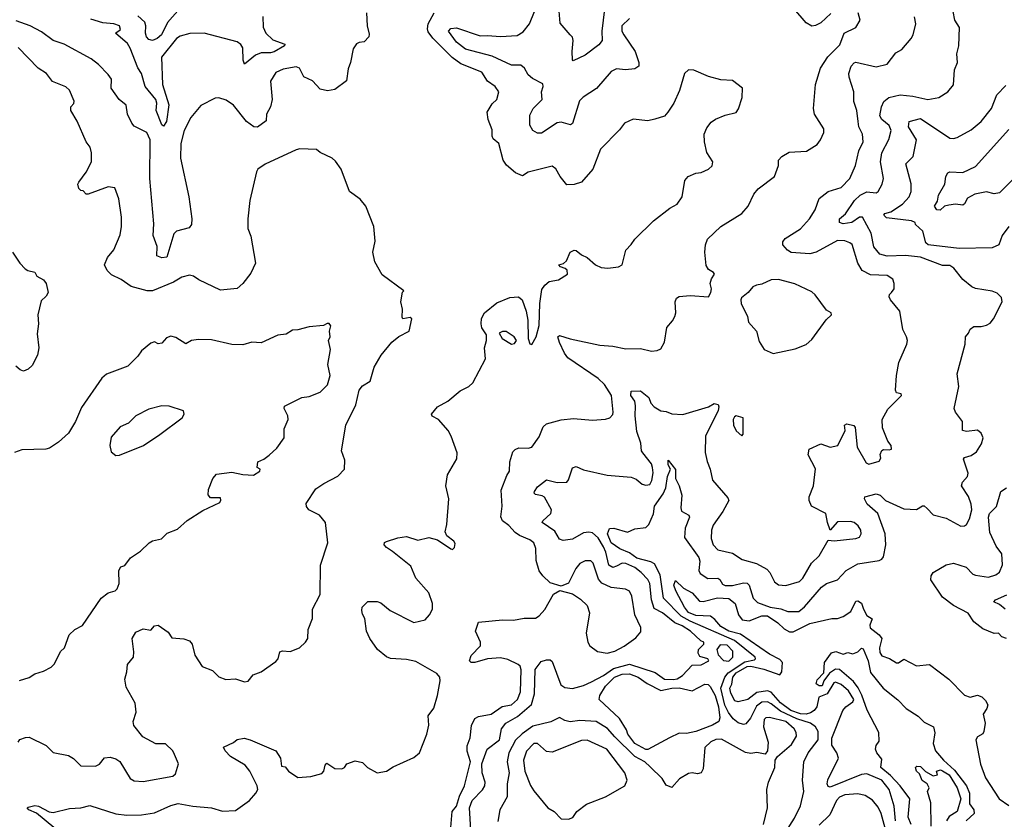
# Model space of a CAD drawing. Extents: x 1268547 to 1425625, y 515768 to 616754.
# Tile 441 of 507: x 1392654 to 1398001, y 558553 to 562898. Entities that reach past the tile are written whole.
import ezdxf

# ---------------------------------------------------------------- set-up
doc = ezdxf.new("R2010")
doc.units = 0

msp = doc.modelspace()

# ---------------------------------------------------------------- linework, layer by layer
at = {"layer": '0CON10XD'}
for points in [[(1395965, 562904.2), (1395922.9, 562865), (1395924.3, 562835), (1395933.8, 562815), (1395995.5, 562725), (1396015.6, 562665), (1396015.4, 562644.6), (1395995, 562630.6), (1395944.4, 562625.6), (1395895, 562630), (1395865, 562616.4), (1395785.5, 562524.5), (1395713.9, 562476.1), (1395693.9, 562456.1), (1395655, 562333.3), (1395645, 562326.7), (1395595, 562340.9), (1395572.2, 562337.8), (1395488.2, 562281.8), (1395465, 562281.8), (1395440.8, 562295), (1395423.3, 562325), (1395425, 562378.8), (1395442.1, 562415), (1395490.9, 562465), (1395487.8, 562505), (1395496.7, 562535), (1395495, 562550), (1395438.3, 562578.3), (1395415, 562598.8), (1395394.5, 562634.5), (1395375, 562650), (1395325, 562651.6), (1395219, 562699), (1395075, 562738.3), (1395025, 562776.2), (1394983.1, 562835), (1394995, 562850.4), (1395025, 562853.7), (1395155, 562810), (1395195, 562812.7), (1395265, 562805.7), (1395355, 562812.6), (1395387.6, 562832.4), (1395422.7, 562875), (1395479.6, 563019.6)], [(1392838.4, 558508.4), (1392745.7, 558585.7), (1392702.7, 558605), (1392694.6, 558615), (1392700.4, 558619.6), (1392735, 558627.7), (1392755, 558624.2), (1392813.6, 558593.6), (1392835, 558590.5), (1392925, 558611.8), (1392985, 558615.5), (1393035, 558628.6), (1393175, 558582.5), (1393235, 558575.3), (1393315, 558577.5), (1393385, 558587.7), (1393475, 558628.9), (1393515, 558639.6), (1393594.7, 558624.7), (1393695, 558615.4), (1393755, 558597.1), (1393825, 558600.9), (1393902.5, 558655), (1393936.9, 558695), (1393946.1, 558715), (1393942.7, 558735), (1393903.8, 558815), (1393877.3, 558847.3), (1393798.6, 558895), (1393769.2, 558925), (1393760, 558945), (1393815, 558970), (1393835, 558986.5), (1393873.4, 558993.4), (1393905, 558985.6), (1394045, 558925.6), (1394070, 558885), (1394075, 558842.5), (1394095, 558837.5), (1394113.8, 558815), (1394165, 558780), (1394235, 558785.7), (1394295, 558802.9), (1394306, 558815), (1394312.7, 558847.3), (1394322, 558858), (1394365, 558829.2), (1394403, 558827), (1394417.5, 558835), (1394430, 558855), (1394475, 558870), (1394515, 558862.5), (1394542.5, 558835), (1394595, 558806.2), (1394645, 558814), (1394681.8, 558838.2), (1394795, 558888.6), (1394825.3, 558915), (1394864.4, 559015), (1394875.6, 559065), (1394872.1, 559115), (1394902.2, 559157.8), (1394922.3, 559225), (1394937.8, 559305), (1394934.7, 559325), (1394919.6, 559345), (1394805, 559410.2), (1394755, 559420.6), (1394666.6, 559426.6), (1394645, 559435.4), (1394596.5, 559475), (1394555, 559536.2), (1394537.1, 559575), (1394528, 559645), (1394515, 559667.5), (1394512, 559688), (1394514.2, 559705.8), (1394545, 559736.2), (1394595, 559736.2), (1394615, 559730), (1394665, 559687.5), (1394795, 559622), (1394855, 559636.2), (1394880, 559665), (1394895.4, 559694.6), (1394896.2, 559725), (1394875, 559783.3), (1394805, 559862.5), (1394778.1, 559928.1), (1394678.8, 560008.8), (1394645, 560029.2), (1394632.5, 560045), (1394635, 560056.7), (1394645, 560063.3), (1394708.1, 560081.9), (1394755, 560089.4), (1394815, 560070), (1394875.8, 560084.2), (1394921.8, 560071.8), (1394995, 560023.3), (1395005, 560020), (1395015, 560030), (1395018.3, 560051.7), (1395012, 560065), (1394974, 560094), (1394963.6, 560115), (1394973.2, 560155), (1394983.5, 560295), (1394968.1, 560365), (1394976.9, 560425), (1395027.6, 560512.4), (1395029.4, 560545), (1394997.1, 560635), (1394980.4, 560665), (1394928.2, 560725), (1394894.4, 560744.4), (1394889.2, 560755), (1394923.1, 560795), (1394979.4, 560825), (1395045, 560882.1), (1395092, 560905), (1395115.4, 560924.6), (1395183.1, 561055), (1395177.1, 561115), (1395189.2, 561155), (1395188.8, 561185), (1395164.1, 561224.1), (1395160, 561245), (1395162.5, 561275), (1395177.1, 561305), (1395245, 561358.5), (1395315, 561387.9), (1395362.7, 561392.7), (1395383.3, 561375), (1395404.5, 561314.5), (1395413.5, 561265), (1395415.7, 561165.7), (1395425, 561137.5), (1395435, 561132.5), (1395459.1, 561175), (1395475.6, 561235.6), (1395478.1, 561355), (1395488.7, 561431.3), (1395505, 561456), (1395530, 561475), (1395580, 561485), (1395628.8, 561515), (1395626.2, 561536.2), (1395616.7, 561546.7), (1395590, 561555), (1395582.5, 561565), (1395607, 561573), (1395623, 561587), (1395643.3, 561635), (1395665, 561646.2), (1395675, 561643.8), (1395705, 561620), (1395735, 561606.2), (1395781.2, 561565), (1395812.2, 561552.2), (1395848.2, 561548.2), (1395905.6, 561554.4), (1395926.1, 561565), (1395944.8, 561645.2), (1395975, 561675.6), (1395994.2, 561705.8), (1396095, 561804.4), (1396185, 561873.8), (1396223.8, 561895), (1396251.2, 561935), (1396266.1, 562023.9), (1396283.3, 562045), (1396325, 562063.8), (1396355, 562066.7), (1396395, 562086.2), (1396415, 562103.8), (1396417.5, 562125), (1396385.7, 562175.7), (1396373.3, 562233.3), (1396370.8, 562275), (1396385, 562310), (1396408.3, 562341.7), (1396432, 562358), (1396485, 562379.2), (1396545, 562393.3), (1396557.3, 562412.7), (1396576.7, 562475), (1396580, 562525), (1396525, 562566.7), (1396461.7, 562571.7), (1396395, 562588.8), (1396314, 562624), (1396285, 562626.2), (1396264, 562605), (1396236.6, 562513.4), (1396205.7, 562444.3), (1396173.8, 562395), (1396155.7, 562374.3), (1396103.3, 562356.7), (1396065, 562347.5), (1395985, 562356.9), (1395938.8, 562335), (1395911.2, 562298.8), (1395808.1, 562195), (1395766.2, 562085), (1395704.6, 562015.4), (1395665, 562001.8), (1395625, 562000), (1395589.4, 562045), (1395565, 562088), (1395545, 562102), (1395415, 562070), (1395385, 562048.8), (1395346.4, 562066.4), (1395297.7, 562107.7), (1395280, 562135), (1395256.2, 562225), (1395225, 562250), (1395219.2, 562265), (1395218.7, 562298.7), (1395197.1, 562355), (1395192, 562395), (1395219.7, 562440.3), (1395245.8, 562465), (1395255, 562506.2), (1395235, 562534), (1395194.4, 562564.4), (1395163.3, 562613.3), (1395048.6, 562658.6), (1395002.2, 562692.2), (1394898, 562798), (1394871.9, 562831.9), (1394867.9, 562847.9), (1394872.5, 562875), (1394904.5, 562935.5)], [(1393525, 562959.7), (1393457, 562883), (1393424.2, 562815), (1393400, 562795), (1393375.1, 562784.9), (1393355, 562790.3), (1393342.3, 562805), (1393336, 562825), (1393338.7, 562865), (1393333.5, 562883.5), (1393295, 562917.9)], [(1394536.2, 562935), (1394541.2, 562865), (1394551.7, 562818.3), (1394550, 562805), (1394525, 562777.5), (1394497, 562773)], [(1395830.5, 562955), (1395815.6, 562835), (1395816.4, 562785), (1395798.7, 562761.3), (1395725, 562705.8), (1395660, 562675), (1395655, 562680), (1395653.8, 562725), (1395660, 562785), (1395655, 562802.5), (1395643.3, 562815), (1395588.2, 562878.2), (1395582.9, 562945)], [(1396640.9, 561949.1), (1396665, 561978.8), (1396752.5, 562045), (1396773.8, 562105), (1396773.8, 562135), (1396792.5, 562155), (1396831.7, 562178.3), (1396927, 562183), (1396985, 562220), (1397003.3, 562245), (1397020, 562285), (1397021.2, 562305), (1396970, 562385), (1396964, 562415), (1396976.4, 562545), (1397003.2, 562635), (1397043.4, 562696.6), (1397108.4, 562761.6), (1397132, 562825), (1397194.2, 562855), (1397218.8, 562895), (1397206.7, 562935)], [(1397059.4, 562930.6), (1397005, 562881.2), (1396975, 562866.2), (1396955, 562863.3), (1396925, 562880), (1396858, 562958)], [(1397329.1, 562125), (1397336, 562175), (1397374, 562246), (1397386, 562295), (1397375, 562323.8), (1397335.6, 562355.6), (1397325.3, 562375), (1397334, 562425), (1397345.8, 562454.2), (1397374.2, 562475.8), (1397435, 562489.2), (1397505, 562482.9), (1397585, 562464.6), (1397645.3, 562474.7), (1397694.2, 562505.8), (1397725.9, 562544.1), (1397730.8, 562625), (1397746.7, 562665), (1397742.3, 562712.3), (1397754, 562756), (1397757.1, 562855), (1397733.1, 562895), (1397723.2, 562943.2)], [(1394497, 562773), (1394483.6, 562766.4), (1394465, 562740), (1394450.8, 562665), (1394438.3, 562631.7), (1394429.2, 562565), (1394365, 562519.2), (1394325, 562510.8), (1394285, 562520), (1394244.2, 562565), (1394197.5, 562587.5), (1394173.9, 562633.9), (1394155, 562642.5), (1394085, 562628.2), (1394045, 562610.9), (1394016.3, 562563.6), (1394025.3, 562464.7), (1394015.6, 562425), (1393994.4, 562385), (1393992.5, 562347.5), (1393945, 562313.3), (1393925, 562316.2), (1393885, 562344.6), (1393815, 562433.1), (1393775, 562460.6), (1393735, 562472.5), (1393715, 562470.8), (1393637.7, 562432.3), (1393583.8, 562366.2), (1393546.4, 562295), (1393528.9, 562225), (1393526.1, 562145), (1393572.2, 561935), (1393589.2, 561815), (1393586.9, 561785), (1393573.4, 561766.6), (1393505, 561749.3), (1393490, 561735), (1393452.4, 561607.6), (1393425, 561603.4), (1393399.2, 561615), (1393400.8, 561665), (1393377.9, 561725), (1393382.2, 561787.8), (1393360.9, 562035), (1393362, 562245), (1393344.2, 562284.2), (1393275, 562320), (1393262.5, 562335), (1393239.4, 562385), (1393232.7, 562432.7), (1393194.5, 562465), (1393150.6, 562525), (1393151.4, 562575), (1393135, 562600), (1393081.9, 562655), (1393041.5, 562685), (1392895, 562764.8), (1392835, 562785.4), (1392771.9, 562831.9), (1392710, 562865), (1392635, 562891.3)], [(1393974.4, 562915), (1393975, 562857.5), (1393990.6, 562825), (1394028.3, 562788.3), (1394093.8, 562765), (1394091.2, 562755), (1394035, 562722.4), (1394015, 562717.1), (1393965, 562718.5), (1393935, 562705.5), (1393875, 562656.7), (1393868.1, 562678.1), (1393866.2, 562745), (1393853.8, 562763.8), (1393835, 562776.9), (1393655, 562824.7), (1393577, 562823), (1393525, 562808.5), (1393505, 562795.5), (1393424.4, 562695), (1393430, 562545), (1393463.3, 562435), (1393451.2, 562345), (1393435, 562318.6), (1393425, 562326), (1393395.3, 562405), (1393398.3, 562445), (1393392.4, 562465), (1393334.5, 562535), (1393316, 562606), (1393295, 562636.2), (1393253.9, 562743.9), (1393238.6, 562768.6), (1393173.3, 562825), (1393201.2, 562845), (1393195, 562863.8), (1393164.4, 562875.6), (1393105, 562880), (1393040.7, 562900.7)], [(1395106, 558465), (1395096, 558615), (1395110.6, 558655), (1395167.3, 558712.7), (1395180.3, 558735), (1395181.6, 558755), (1395165.2, 558805), (1395164.2, 558855), (1395191.6, 558935), (1395259.2, 558985), (1395270.5, 559045), (1395294, 559076), (1395357.7, 559112.3), (1395432.5, 559177.5), (1395448.8, 559235), (1395453.5, 559366.5), (1395485, 559410.8), (1395515, 559419.2), (1395535, 559418.8), (1395545, 559411.2), (1395593.3, 559283.3), (1395615, 559268.7), (1395655, 559264.4), (1395715, 559280.2), (1395759.7, 559300.3), (1395825, 559333.8), (1395878.1, 559371.9), (1395965, 559395.8), (1396105, 559350.6), (1396155, 559314.8), (1396205, 559312.5), (1396225, 559315.8), (1396252.5, 559335), (1396305, 559391.4), (1396355, 559392.1), (1396396.7, 559415), (1396390, 559425), (1396347, 559437), (1396337.5, 559455), (1396340, 559475), (1396370, 559505), (1396370, 559515), (1396352.2, 559522.2), (1396297.3, 559575), (1396251.8, 559605), (1396211.3, 559621.3), (1396145, 559674.8), (1396099.2, 559699.2), (1396085.4, 559745.4), (1396076.5, 559835), (1396065, 559856.5), (1396029.5, 559895), (1395995, 559921.9), (1395945, 559943.9), (1395925, 559945.6), (1395895, 559929.3), (1395875, 559922.1), (1395853.3, 559933.2), (1395837.7, 560005), (1395825, 560034.2), (1395795, 560083), (1395765, 560109.5), (1395745, 560114.2), (1395715, 560110.3), (1395655, 560075.5), (1395605, 560067.3), (1395585.8, 560075), (1395559.5, 560119.5), (1395491.4, 560165), (1395494.3, 560175), (1395538, 560215), (1395541.8, 560235), (1395503.2, 560303.2), (1395491.3, 560311.3), (1395455, 560318.6), (1395447.5, 560325), (1395448.9, 560335), (1395465, 560360), (1395515, 560397.1), (1395572.5, 560382.5), (1395624.2, 560385.8), (1395635, 560397.5), (1395655, 560462.5), (1395675, 560470), (1395715, 560452.9), (1395845, 560423.3), (1395975, 560411.4), (1396000.9, 560400.9), (1396035, 560374.2), (1396055, 560369.2), (1396075, 560372.5), (1396086.8, 560393.2), (1396093.1, 560435), (1396090.7, 560465), (1396084.6, 560485), (1396037.1, 560545), (1396031.1, 560555), (1396027.4, 560597.4), (1396005, 560660), (1395995.9, 560745), (1395998.9, 560798.9), (1395993.8, 560825), (1395972.8, 560855), (1395975, 560879.4), (1396025, 560882), (1396070, 560845), (1396082, 560815), (1396098.8, 560795), (1396135, 560772.9), (1396165, 560769.2), (1396195, 560755.6), (1396255, 560751.9), (1396395, 560793.8), (1396425, 560812.5), (1396446.6, 560806.6), (1396451.2, 560795), (1396447.2, 560775), (1396378.6, 560635), (1396376.1, 560546.1), (1396386.9, 560496.9), (1396404.4, 560455), (1396415.8, 560395), (1396500.3, 560300.3), (1396504.3, 560285), (1396472, 560225), (1396418.9, 560151.1), (1396410, 560125), (1396409.6, 560079.6), (1396419.6, 560045), (1396445, 560018.2), (1396525, 559998.6), (1396576.7, 559965), (1396655, 559942.7), (1396711.9, 559911.9), (1396727.6, 559895), (1396753.3, 559843.3), (1396775, 559827.9), (1396815, 559823.5), (1396889.1, 559845), (1396906.9, 559863.1), (1396953.8, 559945), (1396994.6, 559985), (1397045, 560070), (1397076.2, 560066.2), (1397195, 560079.6), (1397213.8, 560086.2), (1397223.3, 560105), (1397221.1, 560125), (1397208.1, 560148.1), (1397185.3, 560165.3), (1397165, 560171.5), (1397095, 560168.6), (1397055, 560123.3), (1397040, 560165), (1397032.5, 560215), (1396954.4, 560255), (1396941.8, 560285), (1396941.2, 560305), (1396964.6, 560365), (1396975, 560456.7), (1396935, 560532.9), (1396941.6, 560565), (1397005, 560593.8), (1397055, 560575.8), (1397096.7, 560585), (1397136.2, 560665), (1397132.5, 560695), (1397145, 560702.5), (1397183.6, 560693.6), (1397191.7, 560681.7), (1397201.2, 560575), (1397250, 560490), (1397265, 560483.3), (1397320.7, 560499.3), (1397330, 560515), (1397326.7, 560535), (1397335, 560557.5), (1397345, 560563.3), (1397375, 560560), (1397387.5, 560565), (1397386.7, 560585), (1397368.3, 560608.3), (1397340.3, 560680.3), (1397337.5, 560725), (1397367.7, 560782.3), (1397442.5, 560855), (1397440, 560865), (1397415, 560870), (1397409.4, 560885), (1397415.6, 560965), (1397427.3, 561035), (1397470.8, 561135), (1397474.3, 561155), (1397470.6, 561175), (1397449.6, 561215), (1397434.2, 561315), (1397382.5, 561375), (1397375, 561392.5), (1397376.7, 561405), (1397387.5, 561415), (1397402, 561435), (1397402.9, 561465), (1397395, 561488.8), (1397365, 561508), (1397275, 561510.9), (1397229.5, 561535), (1397205.3, 561575), (1397175.5, 561675.5), (1397162.5, 561685), (1397135, 561695.5), (1397095, 561697.8), (1396979.4, 561635), (1396945, 561625.8), (1396842.7, 561632.7), (1396822.9, 561645), (1396798.6, 561675), (1396798.6, 561691.4), (1396810.9, 561709.1), (1396895, 561761.4), (1396943.6, 561815), (1396973.5, 561865), (1396995, 561926), (1397045, 561963.6), (1397115, 561986.7), (1397161.5, 562035), (1397193.2, 562105), (1397211.2, 562185), (1397233.8, 562235), (1397231.1, 562275), (1397210.4, 562315), (1397207.7, 562345), (1397200.8, 562405), (1397183.3, 562453.3), (1397184.6, 562505), (1397157.9, 562585), (1397157.3, 562605), (1397168.5, 562645), (1397185, 562664.3), (1397195, 562666.7), (1397305, 562642.2), (1397365, 562655.6), (1397412.7, 562717.3), (1397445, 562736), (1397494.6, 562795.4), (1397505.6, 562815), (1397520, 562875), (1397514, 562914)], [(1392645, 558972.5), (1392655, 558986.7), (1392685, 558997.5), (1392705, 558998.8), (1392797.5, 558955), (1392836.3, 558916.3), (1392919.1, 558899.1), (1392945, 558884), (1392985, 558844.3), (1393065, 558842), (1393087, 558853), (1393115, 558886.7), (1393145, 558890), (1393175, 558881.2), (1393197.3, 558867.3), (1393254.4, 558774.4), (1393275, 558762), (1393325, 558758.8), (1393485, 558787.5), (1393499.5, 558800.5), (1393516.2, 558855), (1393494, 558905), (1393485.8, 558925.8), (1393445, 558963.3), (1393393, 558963), (1393322, 559002), (1393272.7, 559062.7), (1393270, 559085), (1393286.2, 559135), (1393280, 559185), (1393231.3, 559271.3), (1393223.8, 559315), (1393236, 559355), (1393240, 559395), (1393272, 559435), (1393273.9, 559463.9), (1393264, 559535), (1393285, 559570), (1393325, 559588.8), (1393365, 559581.2), (1393385.9, 559604.1), (1393405, 559607.5), (1393459.5, 559569.5), (1393479.3, 559539.3), (1393545, 559532.9), (1393575, 559522.5), (1393590.9, 559505), (1393604.3, 559445), (1393645, 559384), (1393701.2, 559361.2), (1393735, 559328), (1393772.7, 559312.7), (1393825, 559316.2), (1393875, 559300), (1393895, 559303.3), (1393921.7, 559338.3), (1393965, 559353.8), (1394045, 559410), (1394056.7, 559425), (1394067, 559463), (1394081.4, 559468.6), (1394122.5, 559465), (1394173.8, 559485), (1394206.2, 559515), (1394218.8, 559535), (1394220, 559585), (1394243.1, 559645), (1394244.4, 559695), (1394284.6, 559775), (1394286.4, 559933.6), (1394326.7, 560055), (1394314, 560165), (1394281.2, 560205), (1394223.8, 560235), (1394211.9, 560251.9), (1394210.3, 560269.7), (1394261.7, 560348.3), (1394305, 560378), (1394382.3, 560417.7), (1394417.5, 560455), (1394418.8, 560505), (1394400.8, 560555), (1394424.3, 560695), (1394478.9, 560805), (1394497.5, 560885), (1394515, 560908.5), (1394556.2, 560933.8), (1394579.6, 561010.4), (1394617.2, 561075), (1394674.8, 561145.2), (1394713.1, 561176.9), (1394768.9, 561205), (1394783, 561273), (1394775, 561280), (1394735, 561272.5), (1394730.7, 561280.7), (1394733.3, 561325), (1394723.3, 561365), (1394733.3, 561416.7), (1394740, 561425), (1394621.7, 561511.7), (1394582.4, 561582.4), (1394572, 561635), (1394583.3, 561695), (1394576.2, 561775), (1394534.2, 561885), (1394502.7, 561922.7), (1394444.5, 561964.5), (1394398.8, 562085), (1394368.3, 562128.3), (1394350, 562145), (1394285.8, 562175.8), (1394265, 562192), (1394175, 562195.7), (1394155, 562191.4), (1393987, 562113), (1393946.7, 562085), (1393939.5, 562070.5), (1393904.3, 561915), (1393893.4, 561816.6), (1393892.6, 561762.6), (1393908.6, 561721.4), (1393934.3, 561575), (1393909.8, 561520.2), (1393865, 561464.2), (1393835, 561437.1), (1393745, 561427.5), (1393626.2, 561485), (1393596.7, 561505), (1393575, 561510), (1393535, 561498.9), (1393488.1, 561471.9), (1393375, 561424), (1393345, 561423.8), (1393258.9, 561448.9), (1393205, 561485.7), (1393151.4, 561511.4), (1393128, 561535), (1393113.3, 561565), (1393131.2, 561605), (1393165, 561646.7), (1393198.8, 561728.8), (1393206.9, 561775), (1393205.7, 561825), (1393192.5, 561925), (1393170, 561985), (1393135, 561989.2), (1393025, 561950), (1393015, 561950), (1392998.3, 561968.3), (1392985, 561970), (1392975, 561980), (1392970, 562005), (1392974.2, 562015), (1393015, 562069.2), (1393043.3, 562125), (1393043.1, 562175), (1393035.6, 562205), (1393014.3, 562235), (1392965.6, 562345.6), (1392931.2, 562405), (1392932, 562425), (1392947.7, 562442.3), (1392950, 562455), (1392924.4, 562515), (1392903.8, 562533.8), (1392832.2, 562562.2), (1392800, 562605), (1392754.3, 562634.3), (1392646.1, 562746.1)], [(1398025.8, 561775), (1397989.2, 561725), (1397970.6, 561675), (1397935, 561658.7), (1397755, 561654.5), (1397586.7, 561675), (1397574.4, 561685), (1397559.1, 561749.1), (1397518, 561785), (1397516.2, 561795), (1397496.7, 561805), (1397361.7, 561821.7), (1397347.2, 561835), (1397351.8, 561845), (1397385, 561854), (1397448.4, 561895), (1397483.7, 561935), (1397495.2, 561965), (1397495.2, 562005.2), (1397466.7, 562115), (1397505.2, 562155), (1397524.7, 562244.7), (1397480.4, 562315), (1397485, 562343.8), (1397545, 562361.8), (1397704.3, 562255), (1397725, 562252), (1397745, 562258.2), (1397821.4, 562298.6), (1397875.5, 562344.5), (1397931.3, 562415), (1397961.1, 562488.9), (1398009.4, 562540.6)], [(1398052.4, 562035), (1397975, 561957.7), (1397945, 561951.3), (1397905, 561962.7), (1397840.7, 561949.3), (1397801.2, 561928.8), (1397785, 561897.8), (1397775, 561890.4), (1397735, 561895.3), (1397700, 561890), (1397676.2, 561883.8), (1397653.2, 561863.2), (1397634.2, 561865), (1397622, 561885), (1397637.4, 561912.6), (1397644.4, 561945), (1397677.8, 562005), (1397683.6, 562046.4), (1397694.2, 562065.8), (1397705, 562070.4), (1397775, 562067.4), (1397845, 562100), (1398025, 562301.2)], [(1396814.4, 558485), (1396860.8, 558559.2), (1396893.6, 558626.4), (1396911.6, 558705), (1396904.2, 558765), (1396912.5, 558865), (1396935.3, 558915), (1396990.8, 558985), (1396990.8, 559030.8), (1396975.8, 559055.8), (1396948.9, 559075), (1396875, 559099.2), (1396785, 559140), (1396735, 559181.3), (1396715, 559190.7), (1396685, 559189.5), (1396655, 559168.4), (1396622.3, 559102.3), (1396597.8, 559072.3), (1396585, 559068.8), (1396555, 559077.8), (1396528.6, 559098.6), (1396502.7, 559132.7), (1396483.3, 559173.3), (1396462.3, 559265), (1396482.3, 559325), (1396501.1, 559348.9), (1396591.5, 559408.5), (1396645, 559420), (1396650, 559425), (1396647.5, 559435), (1396535.4, 559525.4), (1396295, 559629.4), (1396246.8, 559656.8), (1396149.6, 559755), (1396131.4, 559881.4), (1396100.7, 559940.7), (1396082, 559952), (1396005, 559971.3), (1395965, 560001.9), (1395912.5, 560022.5), (1395865, 560055.8), (1395846.2, 560105), (1395856.4, 560133.6), (1395880, 560135), (1395955, 560112.5), (1395995, 560131.1), (1396055, 560138.9), (1396071.2, 560155), (1396095, 560212.9), (1396101, 560255), (1396148.4, 560321.6), (1396162.2, 560355), (1396170.9, 560415), (1396188.6, 560455), (1396175, 560478.8), (1396175, 560503.8), (1396215, 560453.3), (1396215.3, 560405), (1396234.8, 560364.8), (1396249.2, 560315), (1396243.8, 560245), (1396248, 560228), (1396288, 560205), (1396291.9, 560195), (1396268.1, 560135), (1396264.2, 560085), (1396341.7, 559975), (1396346.7, 559955), (1396342.8, 559905), (1396349.5, 559889.5), (1396391.3, 559861.3), (1396445, 559862.5), (1396455.7, 559855.7), (1396470.8, 559830.8), (1396484.3, 559824.3), (1396525, 559822.9), (1396585, 559837.8), (1396605, 559835.4), (1396615, 559825.7), (1396636.8, 559755), (1396660.8, 559730.8), (1396730, 559705), (1396786.6, 559696.6), (1396825, 559682.5), (1396885, 559683.1), (1396915, 559707.8), (1397008.2, 559815), (1397035, 559833.9), (1397094.2, 559855), (1397141.9, 559905), (1397205, 559942.1), (1397320.6, 559959.4), (1397335, 559965.8), (1397345, 559979.2), (1397358, 560045), (1397354.2, 560105), (1397314.5, 560214.5), (1397256.7, 560265), (1397242.5, 560295), (1397244.2, 560305.8), (1397305, 560321.5), (1397327.5, 560315), (1397355, 560285.8), (1397455, 560240.9), (1397523.4, 560236.6), (1397555.8, 560255.8), (1397565, 560255.8), (1397581.9, 560241.9), (1397615, 560208.1), (1397685, 560189.5), (1397765, 560146), (1397785, 560148), (1397795, 560155.8), (1397811.5, 560185), (1397824.1, 560235), (1397821.1, 560265), (1397806.3, 560306.3), (1397769.2, 560365), (1397774.4, 560385), (1397801.1, 560415), (1397805.4, 560434.6), (1397779.2, 560510.8), (1397785, 560519.2), (1397820.7, 560529.3), (1397850, 560550), (1397876.9, 560593.1), (1397886.4, 560625), (1397875, 560650.4), (1397855, 560666.8), (1397795, 560660), (1397773.8, 560665), (1397773.1, 560715), (1397735.6, 560765), (1397728.9, 560785), (1397754, 560905), (1397744.5, 560974.5), (1397787.8, 561135), (1397790, 561175), (1397807.1, 561195), (1397815, 561216.2), (1397835, 561231.4), (1397875, 561230.5), (1397905, 561237.8), (1397925, 561249.4), (1397942.5, 561272.5), (1397988.9, 561365), (1397985, 561388.8), (1397961.4, 561411.4), (1397935, 561422), (1397845, 561436.7), (1397825, 561446.7), (1397775, 561485.7), (1397727.1, 561547.1), (1397705, 561561.5), (1397665, 561562.2), (1397545, 561608), (1397465, 561617.2), (1397365, 561612.8), (1397324.2, 561624.2), (1397292.9, 561662.9), (1397278.4, 561738.4), (1397230, 561825), (1397215, 561824.4), (1397173.3, 561795), (1397125, 561789.5), (1397106, 561795), (1397105.7, 561815), (1397137.8, 561842.3), (1397187.6, 561915), (1397217.5, 561945), (1397255, 561962.1), (1397305, 561957.1), (1397315.4, 561964.6), (1397337.9, 562005), (1397344.7, 562035), (1397329.1, 562125)], [(1394995, 558508), (1395003.1, 558595), (1395025.3, 558625), (1395041.5, 558678.5), (1395069.1, 558735), (1395102.7, 558865), (1395083.8, 558923.8), (1395083.2, 558953.2), (1395100, 558995), (1395107.1, 559062.9), (1395125, 559100.9), (1395145, 559112), (1395214.3, 559125), (1395274.2, 559165.8), (1395325, 559175.2), (1395357.2, 559205), (1395373.9, 559245), (1395377.1, 559365), (1395370.8, 559385), (1395360, 559395), (1395305, 559421), (1395265, 559429.8), (1395195, 559425.7), (1395125.4, 559405.4), (1395105.5, 559405.5), (1395095.7, 559415), (1395105, 559443.1), (1395156.2, 559495), (1395155.4, 559515), (1395128.3, 559575), (1395145, 559623.6), (1395275, 559637.8), (1395335, 559635.6), (1395393.6, 559646.4), (1395455, 559645.5), (1395475, 559657.9), (1395505, 559692.8), (1395553.1, 559776.9), (1395586.4, 559796.4), (1395655, 559778.8), (1395699.1, 559749.1), (1395735, 559714), (1395748.9, 559675), (1395730, 559565), (1395738.6, 559515), (1395750, 559495), (1395791.2, 559465), (1395845, 559456), (1395885, 559466.7), (1395935.7, 559494.3), (1396000.2, 559539.8), (1396027.8, 559572.2), (1396026.7, 559595), (1395994.8, 559664.8), (1395977.8, 559765), (1395965, 559792), (1395944.4, 559804.4), (1395865, 559813.3), (1395815, 559836.8), (1395797.6, 559857.6), (1395768.2, 559945), (1395755, 559957.8), (1395725, 559957.1), (1395695, 559942.5), (1395674.7, 559915.3), (1395635, 559836.7), (1395595, 559820), (1395535, 559838.5), (1395495, 559875.5), (1395475, 559902.5), (1395458.6, 559958.6), (1395457.5, 560025), (1395445.5, 560055.5), (1395425, 560072.3), (1395367.8, 560095), (1395345, 560110.9), (1395309.6, 560149.6), (1395276.2, 560175), (1395267.1, 560197.1), (1395273.8, 560255), (1395268.5, 560341.5), (1395298.6, 560421.4), (1395314.2, 560445), (1395315.7, 560495), (1395331.1, 560548.9), (1395345, 560563.3), (1395365, 560571.4), (1395415, 560569.8), (1395435.4, 560575), (1395475, 560631.1), (1395496.4, 560685), (1395515, 560702.2), (1395595, 560724.5), (1395661.2, 560731.2), (1395765, 560721.9), (1395835, 560727.1), (1395858.8, 560735), (1395875, 560753.3), (1395877.5, 560765), (1395867.8, 560855), (1395829.7, 560915), (1395795, 560948.6), (1395631, 561061), (1395612.2, 561085), (1395585, 561144), (1395576.1, 561173.9), (1395585, 561182), (1395643.4, 561163.4), (1395805, 561128.8), (1395875, 561123.3), (1395945, 561109.6), (1396025, 561110.8), (1396085, 561096.7), (1396115, 561100), (1396135, 561110), (1396156, 561145), (1396167.5, 561225), (1396198.8, 561261.2), (1396211.2, 561285), (1396216.2, 561305), (1396213.3, 561365), (1396220, 561385), (1396235, 561393.3), (1396295, 561400), (1396395, 561392.5), (1396407.5, 561415), (1396410, 561435), (1396403.3, 561465), (1396410.5, 561489.5), (1396427.5, 561515), (1396422.5, 561525), (1396395, 561541.2), (1396382.3, 561562.3), (1396374.2, 561635), (1396377.5, 561675), (1396388.4, 561705), (1396461.5, 561775), (1396576.2, 561845), (1396610, 561885), (1396640.9, 561949.1)], [(1392614, 561635), (1392654, 561575), (1392684, 561545), (1392697.5, 561535), (1392735, 561526.2), (1392746.7, 561505), (1392782.5, 561485), (1392797.5, 561465), (1392807.5, 561415), (1392796.7, 561395), (1392770.5, 561369.5), (1392752.5, 561295), (1392755.7, 561245), (1392748.9, 561191.1), (1392757.8, 561115), (1392750.9, 561075), (1392720.8, 561019.2), (1392700.4, 560999.6), (1392675, 560988.4), (1392655.7, 560995.7), (1392632.9, 561015)], [(1396745, 561083.8), (1396865, 561108.6), (1396925, 561132.5), (1396955, 561160), (1397033.2, 561266.8), (1397062.5, 561295), (1397060, 561305), (1397035, 561320), (1396973.4, 561403.4), (1396955, 561420), (1396863.2, 561463.2), (1396775, 561486.5), (1396735, 561484.2), (1396685, 561460), (1396655, 561456), (1396635, 561446.2), (1396610, 561415), (1396573.6, 561386.4), (1396570, 561375), (1396572.5, 561355), (1396606, 561285), (1396612, 561255), (1396655.7, 561205), (1396668.8, 561148.8), (1396697.5, 561105), (1396745, 561083.8)], [(1392653.1, 559306.9), (1392705, 559324.3), (1392736.4, 559343.6), (1392782.1, 559357.9), (1392825, 559380), (1392842.7, 559397.3), (1392874.4, 559465.6), (1392896.7, 559485), (1392922.5, 559555), (1392952.5, 559585), (1392995, 559606.7), (1393095.6, 559754.4), (1393135, 559783.8), (1393172.5, 559795), (1393183.3, 559805), (1393193.8, 559835), (1393192.5, 559905), (1393202.5, 559925), (1393225, 559932.5), (1393255, 559973.3), (1393310, 560010), (1393356, 560055), (1393375, 560065.6), (1393423.1, 560076.9), (1393455, 560107.1), (1393510, 560130), (1393563.1, 560176.9), (1393648.9, 560231.1), (1393740, 560275), (1393746.7, 560286.7), (1393745, 560300), (1393690.7, 560300.7), (1393676.4, 560316.4), (1393678.8, 560345), (1393702.5, 560405), (1393721.7, 560428.3), (1393805, 560440), (1393865, 560426.7), (1393923, 560423), (1393957.5, 560445), (1393960, 560455), (1393942.5, 560465), (1393946.2, 560495), (1393980.3, 560509.7), (1394008.9, 560531.1), (1394049.4, 560570.6), (1394090.5, 560625), (1394090, 560675), (1394112, 560725), (1394109.2, 560745), (1394090, 560785), (1394091.7, 560798.3), (1394185, 560845.7), (1394225, 560850), (1394285, 560873.1), (1394325, 560914), (1394338.9, 560965), (1394327.8, 561025), (1394341.4, 561105), (1394330, 561155), (1394340, 561175), (1394336.7, 561205), (1394342.5, 561235), (1394335, 561247.5), (1394323, 561247), (1394303, 561237), (1394225, 561228.8), (1394165, 561212), (1394135, 561210), (1394101.7, 561188.3), (1394055, 561184.4), (1393965, 561141.4), (1393915, 561145.6), (1393865, 561131.4), (1393805, 561132.5), (1393695, 561158), (1393625, 561160.8), (1393586.1, 561153.9), (1393555, 561136.7), (1393501.2, 561171.2), (1393475, 561178), (1393450, 561170), (1393425, 561140), (1393405, 561136.7), (1393385, 561146.7), (1393365, 561140), (1393315, 561098.8), (1393295, 561068.8), (1393241.2, 561015), (1393125, 560972), (1393099.1, 560950.9), (1392989.8, 560790.2), (1392956.4, 560715), (1392917.9, 560652.1), (1392865, 560602.9), (1392815, 560570), (1392795.5, 560564.5), (1392665, 560560), (1392625, 560545.7)], [(1395325, 561134), (1395341.2, 561138.8), (1395351.2, 561155), (1395338.8, 561175), (1395295, 561202.9), (1395275, 561204), (1395257.5, 561195), (1395273.8, 561165), (1395325, 561134)], [(1393175, 560530), (1393195, 560532.5), (1393325.8, 560584.2), (1393415, 560644.5), (1393535.4, 560734.6), (1393546.7, 560755), (1393543.3, 560773.3), (1393465, 560797.1), (1393425, 560799.2), (1393355, 560780.8), (1393285, 560745.8), (1393245, 560705.8), (1393200, 560685), (1393150.5, 560629.5), (1393143.8, 560583.8), (1393150.5, 560550.5), (1393175, 560530)], [(1396575, 560637.5), (1396582.5, 560645), (1396582.5, 560735), (1396545, 560746), (1396535, 560740), (1396528.9, 560725), (1396530.6, 560695), (1396545, 560663.3), (1396575, 560637.5)], [(1398012.5, 559535), (1397987.5, 559545), (1397970, 559565), (1397945, 559562.5), (1397885, 559588.5), (1397835, 559626.7), (1397805, 559673.4), (1397725.2, 559715.2), (1397665, 559760.6), (1397601.8, 559855), (1397604, 559876), (1397615.4, 559894.6), (1397685, 559935.3), (1397725, 559945.4), (1397793.3, 559923.3), (1397830, 559885), (1397845, 559878.8), (1397915, 559868.5), (1397955, 559880.9), (1397975, 559895.8), (1397991.2, 559935), (1397988.4, 559995), (1397956.9, 560036.9), (1397921.9, 560111.9), (1397914.8, 560195.2), (1397920, 560215), (1397958, 560252), (1397982.9, 560335), (1398013.3, 560355)], [(1397410, 558545), (1397402.6, 558625), (1397375.3, 558715), (1397336.6, 558765), (1397255, 558800.4), (1397225, 558796.1), (1397055, 558727.7), (1397045, 558731.1), (1397039.5, 558745), (1397042.9, 558767.1), (1397099.7, 558885), (1397090.9, 558915), (1397064.7, 558955.3), (1397065, 558994.3), (1397124.6, 559145), (1397140.8, 559165), (1397177.8, 559192.2), (1397183, 559205), (1397155, 559251.8), (1397115.4, 559285), (1397085, 559298), (1397075, 559294.2), (1397039.4, 559235), (1396993.2, 559216.8), (1396982.5, 559165), (1396968.8, 559145), (1396949, 559131), (1396925.4, 559124.6), (1396895, 559125.8), (1396842.3, 559145), (1396785, 559185.7), (1396735, 559243.1), (1396715, 559251.8), (1396657, 559243), (1396608.6, 559205), (1396555, 559192), (1396537.3, 559197.3), (1396515, 559238.8), (1396510.5, 559265), (1396522, 559288), (1396527, 559325), (1396545, 559348.2), (1396605, 559382.7), (1396625, 559384.9), (1396695, 559368.9), (1396781.4, 559338.6), (1396792.5, 559355), (1396795.6, 559405), (1396781.7, 559421.7), (1396725, 559450.9), (1396568.9, 559558.9), (1396505, 559575.9), (1396461.5, 559601.5), (1396429.4, 559639.4), (1396405, 559656.8), (1396325, 559659.8), (1396285, 559677.1), (1396263.3, 559705), (1396216.3, 559795), (1396206.9, 559825), (1396215, 559851.2), (1396259.4, 559809.4), (1396305, 559784.3), (1396345, 559737.9), (1396365, 559737.4), (1396443.7, 559756.3), (1396505, 559752.1), (1396540, 559725), (1396558.2, 559665), (1396576.6, 559636.6), (1396615, 559632.3), (1396685, 559658.5), (1396715, 559658), (1396771.1, 559621.1), (1396805, 559587.3), (1396835, 559571.9), (1396855, 559572.5), (1396945, 559617), (1397065, 559644.6), (1397095, 559644.7), (1397125, 559655.9), (1397167.5, 559682.5), (1397195, 559738.6), (1397205, 559740.6), (1397225, 559727.1), (1397236.7, 559695), (1397255, 559661.2), (1397283.3, 559643.3), (1397271.2, 559608.8), (1397273, 559593), (1397321.9, 559555), (1397335.8, 559535), (1397323.4, 559485), (1397325, 559458.8), (1397335, 559441.2), (1397376.8, 559426.8), (1397415, 559402.9), (1397426.8, 559403.2), (1397455, 559423.8), (1397523.8, 559386.2), (1397595, 559394), (1397700.4, 559315), (1397785, 559227.1), (1397815, 559217.1), (1397855, 559227.5), (1397878.9, 559218.9), (1397899.1, 559199.1), (1397910.8, 559175), (1397905.7, 559155), (1397886.2, 559123.8), (1397897.4, 559075), (1397890.4, 559029.6), (1397885, 559017.5), (1397855, 559000.8), (1397845.8, 558985), (1397872.5, 558852.5), (1397899.1, 558779.1), (1397972.5, 558665), (1398025, 558628.8)], [(1398006.5, 559695), (1397975, 559720), (1397943.8, 559735), (1397954, 559745), (1398015, 559772.5)], [(1396505, 559412), (1396527, 559435), (1396526.5, 559466.5), (1396495, 559499), (1396458, 559502), (1396440, 559475), (1396447.7, 559447.7), (1396476, 559416), (1396505, 559412)], [(1397495.9, 558525), (1397479.5, 558565), (1397487.2, 558665), (1397436.1, 558735), (1397382, 558792), (1397330.4, 558835), (1397335, 558880), (1397307.8, 558915), (1397302.1, 558935), (1397305, 558953.8), (1397322, 558978), (1397319.2, 559025), (1397256.6, 559146.6), (1397228, 559228), (1397207.1, 559267.1), (1397182.6, 559302.6), (1397105, 559366.9), (1397085, 559368.9), (1397052.2, 559347.8), (1397020.4, 559305), (1397010.9, 559279.1), (1396995, 559278.2), (1396980, 559290), (1396985, 559311.5), (1397020.8, 559349.2), (1397025, 559404.4), (1397062.3, 559457.7), (1397085.3, 559465.3), (1397125, 559451.2), (1397150.4, 559459.6), (1397177.8, 559452.2), (1397205, 559462.3), (1397225, 559482.4), (1397235, 559480.3), (1397261.1, 559415), (1397275, 559350.8), (1397343.1, 559265), (1397422.5, 559202.5), (1397467.5, 559155), (1397532.9, 559112.9), (1397565, 559081.5), (1397615.6, 559055.6), (1397623.2, 559023.2), (1397614, 558965), (1397626.5, 558925), (1397670.2, 558875), (1397730.9, 558820.9), (1397795.5, 558735.5), (1397812.5, 558695), (1397812.1, 558637.9), (1397835.6, 558605), (1397837.4, 558585), (1397793.8, 558545)], [(1396065, 558932.7), (1396055, 558932.9), (1395993.9, 558965), (1395955.5, 559015), (1395948.7, 559038.7), (1395910.6, 559100.6), (1395800, 559205), (1395804.6, 559225), (1395835, 559277.3), (1395884.5, 559325), (1395925, 559342.5), (1395965, 559342.9), (1396012.5, 559325), (1396061.1, 559291.1), (1396135, 559253.2), (1396195, 559265.6), (1396235, 559267.1), (1396305, 559251), (1396375, 559286.8), (1396392.5, 559285), (1396403.8, 559275), (1396430.8, 559225), (1396449.5, 559165), (1396456.2, 559105), (1396450, 559085), (1396416.9, 559065), (1396325, 559030.3), (1396275, 559020), (1396235, 559020.7), (1396182.9, 558995), (1396065, 558932.7)], [(1396693.2, 558525), (1396714.6, 558615.4), (1396712.1, 558715), (1396721.1, 558755), (1396753.8, 558835), (1396756.7, 558875), (1396768.8, 558895), (1396845, 558960), (1396871.6, 559005), (1396870, 559025), (1396860, 559045), (1396815, 559085.4), (1396725, 559106.2), (1396705.9, 559104.1), (1396697.1, 559095), (1396693.1, 559055), (1396717.8, 558972.2), (1396714.4, 558925.6), (1396702.5, 558907.5), (1396656.6, 558916.6), (1396625, 558910.6), (1396595, 558916.5), (1396465, 558988.5), (1396435, 558986.5), (1396406.9, 558975), (1396375, 558943.3), (1396365, 558827.5), (1396355, 558805.7), (1396335, 558800), (1396305, 558806.5), (1396285, 558801.9), (1396237.6, 558772.4), (1396195, 558726.2), (1396165, 558738), (1396142.2, 558775), (1396078.2, 558838.2), (1396048.2, 558865), (1395995, 558894.8), (1395885, 559000.6), (1395846, 559046), (1395785, 559084.1), (1395695, 559089.2), (1395642.3, 559082.3), (1395615, 559089.3), (1395585, 559106.5), (1395537.9, 559082.1), (1395440.8, 559059.2), (1395382.7, 559017.3), (1395347, 558983), (1395309.8, 558915), (1395301.5, 558865), (1395311.3, 558805), (1395301.1, 558745), (1395300.9, 558675), (1395260.4, 558605), (1395249.6, 558540.4)], [(1395635, 558554.2), (1395656.8, 558563.2), (1395680, 558595), (1395731.4, 558635), (1395835, 558675.3), (1395940.6, 558735), (1395953.6, 558765), (1395940.4, 558805), (1395842.1, 558935), (1395735, 558983.3), (1395705, 558980.5), (1395545, 558918.5), (1395515, 558921.2), (1395465, 558964.7), (1395445, 558964.6), (1395405.8, 558924.2), (1395390.6, 558875), (1395397.6, 558815), (1395427.6, 558737.6), (1395445, 558707.5), (1395522.5, 558615), (1395556, 558595), (1395595, 558556.2), (1395635, 558554.2)], [(1397603.1, 558515), (1397601.9, 558641.9), (1397583.8, 558705), (1397592.5, 558725), (1397581.2, 558745), (1397554.4, 558764.4), (1397539.7, 558799.7), (1397524, 558815), (1397518.5, 558835), (1397525, 558841.5), (1397545, 558840.4), (1397572.1, 558812.1), (1397615, 558790), (1397637.5, 558795), (1397632.5, 558815), (1397655, 558821.2), (1397665, 558817.1), (1397700.6, 558795), (1397745.7, 558725), (1397764.5, 558665), (1397745.8, 558595), (1397701.2, 558568.8), (1397686.2, 558545)], [(1397364.7, 558465.3), (1397331.3, 558585), (1397315, 558619.1), (1397285, 558657.3), (1397245, 558683.1), (1397205, 558692.2), (1397135, 558685.6), (1397105.8, 558674.2), (1397090.2, 558655), (1397052.8, 558577.2), (1396995, 558521.5)]]:
    msp.add_lwpolyline(points, dxfattribs=at)

doc.saveas('drawing.dxf')
